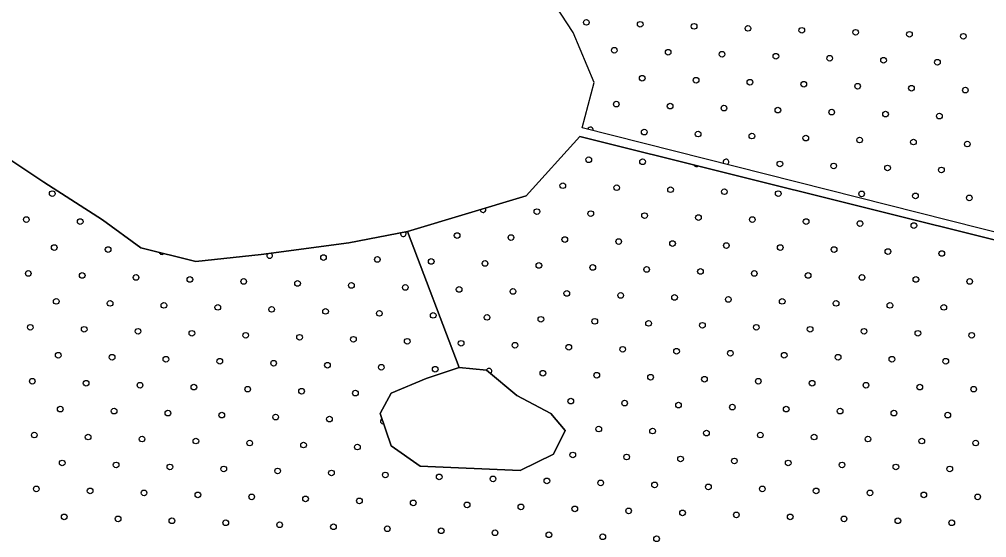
# Model space of a CAD drawing. Extents: x 1612280 to 1883141, y 560852 to 780851.
# Drawn here: x 1793921 to 1797542, y 646881 to 648821 of the extents above; entities that cross this region are included whole.
import ezdxf

# ---------------------------------------------------------------- set-up
doc = ezdxf.new("R2010")
doc.units = 0
doc.layers.add('DESIGN - SCRATCH - User 1', color=7, linetype='Continuous')
doc.layers.add('DESIGN - TRAFFIC CONTROL PERMANENT - Pavement Marking Text', color=7, linetype='Continuous')

msp = doc.modelspace()

# ---------------------------------------------------------------- linework, layer by layer
at = {"layer": 'DESIGN - SCRATCH - User 1'}
for p, q in [((1796018.9, 648383), (1798208.9, 647837)), ((1798208.9, 647837), (1796018.9, 648383)), ((1796018.9, 648383), (1798208.9, 647837)), ((1798208.9, 647837), (1796018.9, 648383))]:
    msp.add_line(p, q, dxfattribs=at)
for points in [[(1798206.1, 647864.9), (1796028.2, 648415.6), (1796073.4, 648585.3), (1795994.3, 648772), (1795835.9, 649015.3)], [(1798206.1, 647864.9), (1796028.2, 648415.6), (1796073.4, 648585.3), (1795994.3, 648772), (1795835.9, 649015.3)], [(1798206.1, 647864.9), (1796028.2, 648415.6), (1796073.4, 648585.3), (1795994.3, 648772), (1795835.9, 649015.3)], [(1798206.1, 647864.9), (1796028.2, 648415.6), (1796073.4, 648585.3), (1795994.3, 648772), (1795835.9, 649015.3)], [(1793745.7, 648389.4), (1794012.8, 648211.2), (1794232.1, 648071.2), (1794375.2, 647966.3), (1794581.9, 647915.3), (1794826.7, 647940.8), (1795154.1, 647985.3), (1795373.5, 648026.7), (1795567.5, 647517.7), (1795443.5, 647476.3), (1795313.1, 647422.2), (1795271.8, 647345.9), (1795313.1, 647225), (1795421.2, 647148.6), (1795796.4, 647132.7), (1795920.4, 647193.2), (1795964.9, 647282.2), (1795910.8, 647345.9), (1795783.7, 647412.7), (1795669.2, 647508.1), (1795567.5, 647517.7), (1795373.5, 648026.7), (1795818.6, 648160.3), (1796018.9, 648383)], [(1796018.9, 648383), (1795818.6, 648160.3), (1795373.5, 648026.7), (1795567.5, 647517.7), (1795669.2, 647508.1), (1795783.7, 647412.7), (1795910.8, 647345.9), (1795964.9, 647282.2), (1795920.4, 647193.2), (1795796.4, 647132.7), (1795421.2, 647148.6), (1795313.1, 647225), (1795271.8, 647345.9), (1795313.1, 647422.2), (1795443.5, 647476.3), (1795567.5, 647517.7), (1795373.5, 648026.7), (1795154.1, 647985.3), (1794826.7, 647940.8), (1794581.9, 647915.3), (1794375.2, 647966.3), (1794232.1, 648071.2), (1794012.8, 648211.2), (1793745.7, 648389.4)], [(1793745.7, 648389.4), (1794012.8, 648211.2), (1794232.1, 648071.2), (1794375.2, 647966.3), (1794581.9, 647915.3), (1794826.7, 647940.8), (1795154.1, 647985.3), (1795373.5, 648026.7), (1795567.5, 647517.7), (1795443.5, 647476.3), (1795313.1, 647422.2), (1795271.8, 647345.9), (1795313.1, 647225), (1795421.2, 647148.6), (1795796.4, 647132.7), (1795920.4, 647193.2), (1795964.9, 647282.2), (1795910.8, 647345.9), (1795783.7, 647412.7), (1795669.2, 647508.1), (1795567.5, 647517.7), (1795373.5, 648026.7), (1795818.6, 648160.3), (1796018.9, 648383)], [(1796018.9, 648383), (1795818.6, 648160.3), (1795373.5, 648026.7), (1795567.5, 647517.7), (1795669.2, 647508.1), (1795783.7, 647412.7), (1795910.8, 647345.9), (1795964.9, 647282.2), (1795920.4, 647193.2), (1795796.4, 647132.7), (1795421.2, 647148.6), (1795313.1, 647225), (1795271.8, 647345.9), (1795313.1, 647422.2), (1795443.5, 647476.3), (1795567.5, 647517.7), (1795373.5, 648026.7), (1795154.1, 647985.3), (1794826.7, 647940.8), (1794581.9, 647915.3), (1794375.2, 647966.3), (1794232.1, 648071.2), (1794012.8, 648211.2), (1793745.7, 648389.4)]]:
    msp.add_lwpolyline(points, dxfattribs=at)
at = {"layer": 'DESIGN - TRAFFIC CONTROL PERMANENT - Pavement Marking Text'}
for centre in [(1796043.7, 648810), (1796043.7, 648810), (1796245.3, 648802.6), (1796245.3, 648802.6), (1796446.9, 648795.1), (1796446.9, 648795.1), (1796648.6, 648787.6), (1796648.6, 648787.6), (1796850.2, 648780.2), (1796850.2, 648780.2), (1797051.8, 648772.7), (1797051.8, 648772.7), (1797253.4, 648765.2), (1797253.4, 648765.2), (1797455, 648757.8), (1797455, 648757.8), (1796148.3, 648705.5), (1796148.3, 648705.5), (1796349.9, 648698), (1796349.9, 648698), (1796551.5, 648690.6), (1796551.5, 648690.6), (1796753.1, 648683.1), (1796753.1, 648683.1), (1796954.7, 648675.6), (1796954.7, 648675.6), (1797156.3, 648668.2), (1797156.3, 648668.2), (1797357.9, 648660.7), (1797357.9, 648660.7), (1796252.8, 648601), (1796252.8, 648601), (1796454.4, 648593.5), (1796454.4, 648593.5), (1796656, 648586), (1796656, 648586), (1796857.6, 648578.6), (1796857.6, 648578.6), (1797059.2, 648571.1), (1797059.2, 648571.1), (1797260.8, 648563.6), (1797260.8, 648563.6), (1797462.5, 648556.2), (1797462.5, 648556.2), (1796155.7, 648503.9), (1796155.7, 648503.9), (1796357.3, 648496.4), (1796357.3, 648496.4), (1796558.9, 648488.9), (1796558.9, 648488.9), (1796760.6, 648481.5), (1796760.6, 648481.5), (1796962.2, 648474), (1796962.2, 648474), (1797163.8, 648466.5), (1797163.8, 648466.5), (1797365.4, 648459.1), (1797365.4, 648459.1), (1796260.3, 648399.3), (1796260.3, 648399.3), (1796461.9, 648391.9), (1796461.9, 648391.9), (1796663.5, 648384.4), (1796663.5, 648384.4), (1796865.1, 648376.9), (1796865.1, 648376.9), (1797066.7, 648369.5), (1797066.7, 648369.5), (1797268.3, 648362), (1797268.3, 648362), (1797469.9, 648354.5), (1797469.9, 648354.5), (1796052.6, 648295.7), (1796052.6, 648295.7), (1796254.2, 648288.2), (1796254.2, 648288.2), (1796768, 648279.9), (1796768, 648279.9), (1796969.6, 648272.4), (1796969.6, 648272.4), (1797171.2, 648264.9), (1797171.2, 648264.9), (1797372.9, 648257.5), (1797372.9, 648257.5), (1794044, 648168.8), (1794044, 648168.8), (1795955.5, 648198.6), (1795955.5, 648198.6), (1796157.2, 648191.2), (1796157.2, 648191.2), (1796358.8, 648183.7), (1796358.8, 648183.7), (1796560.4, 648176.2), (1796560.4, 648176.2), (1796762, 648168.8), (1796762, 648168.8), (1797074.2, 648167.9), (1797074.2, 648167.9), (1797275.8, 648160.4), (1797275.8, 648160.4), (1797477.4, 648152.9), (1797477.4, 648152.9), (1795858.5, 648101.6), (1795858.5, 648101.6), (1793946.9, 648071.7), (1793946.9, 648071.7), (1794148.5, 648064.2), (1794148.5, 648064.2), (1796060.1, 648094.1), (1796060.1, 648094.1), (1796261.7, 648086.6), (1796261.7, 648086.6), (1796463.3, 648079.2), (1796463.3, 648079.2), (1796664.9, 648071.7), (1796664.9, 648071.7), (1796866.5, 648064.2), (1796866.5, 648064.2), (1797068.1, 648056.8), (1797068.1, 648056.8), (1797269.7, 648049.3), (1797269.7, 648049.3), (1795559.8, 648012), (1795559.8, 648012), (1795761.4, 648004.5), (1795761.4, 648004.5), (1795963, 647997), (1795963, 647997), (1796164.6, 647989.6), (1796164.6, 647989.6), (1794051.5, 647967.2), (1794051.5, 647967.2), (1794253.1, 647959.7), (1794253.1, 647959.7), (1796366.2, 647982.1), (1796366.2, 647982.1), (1796567.8, 647974.6), (1796567.8, 647974.6), (1796769.5, 647967.2), (1796769.5, 647967.2), (1796971.1, 647959.7), (1796971.1, 647959.7), (1797172.7, 647952.2), (1797172.7, 647952.2), (1795059.5, 647929.8), (1795059.5, 647929.8), (1795261.1, 647922.4), (1795261.1, 647922.4), (1797374.3, 647944.8), (1797374.3, 647944.8), (1795462.7, 647914.9), (1795462.7, 647914.9), (1795664.3, 647907.4), (1795664.3, 647907.4), (1795865.9, 647900), (1795865.9, 647900), (1796067.6, 647892.5), (1796067.6, 647892.5), (1796269.2, 647885), (1796269.2, 647885), (1793954.4, 647870.1), (1793954.4, 647870.1), (1794156, 647862.6), (1794156, 647862.6), (1794357.6, 647855.2), (1794357.6, 647855.2), (1794559.2, 647847.7), (1794559.2, 647847.7), (1796470.8, 647877.6), (1796470.8, 647877.6), (1796672.4, 647870.1), (1796672.4, 647870.1), (1796874, 647862.6), (1796874, 647862.6), (1797075.6, 647855.2), (1797075.6, 647855.2), (1797277.2, 647847.7), (1797277.2, 647847.7), (1794760.8, 647840.2), (1794760.8, 647840.2), (1794962.4, 647832.8), (1794962.4, 647832.8), (1795164, 647825.3), (1795164, 647825.3), (1795365.7, 647817.8), (1795365.7, 647817.8), (1795567.3, 647810.4), (1795567.3, 647810.4), (1797478.8, 647840.2), (1797478.8, 647840.2), (1795768.9, 647802.9), (1795768.9, 647802.9), (1795970.5, 647795.4), (1795970.5, 647795.4), (1796172.1, 647788), (1796172.1, 647788), (1796373.7, 647780.5), (1796373.7, 647780.5), (1796575.3, 647773), (1796575.3, 647773), (1794058.9, 647765.6), (1794058.9, 647765.6), (1794260.5, 647758.1), (1794260.5, 647758.1), (1794462.1, 647750.6), (1794462.1, 647750.6), (1794663.7, 647743.2), (1794663.7, 647743.2), (1794865.4, 647735.7), (1794865.4, 647735.7), (1796776.9, 647765.6), (1796776.9, 647765.6), (1796978.5, 647758.1), (1796978.5, 647758.1), (1797180.1, 647750.6), (1797180.1, 647750.6), (1797381.8, 647743.2), (1797381.8, 647743.2), (1795067, 647728.2), (1795067, 647728.2), (1795268.6, 647720.8), (1795268.6, 647720.8), (1795470.2, 647713.3), (1795470.2, 647713.3), (1795671.8, 647705.8), (1795671.8, 647705.8), (1795873.4, 647698.4), (1795873.4, 647698.4), (1793961.8, 647668.5), (1793961.8, 647668.5), (1796075, 647690.9), (1796075, 647690.9), (1796276.6, 647683.4), (1796276.6, 647683.4), (1796478.2, 647676), (1796478.2, 647676), (1796679.9, 647668.5), (1796679.9, 647668.5), (1794163.5, 647661), (1794163.5, 647661), (1794365.1, 647653.5), (1794365.1, 647653.5), (1794566.7, 647646.1), (1794566.7, 647646.1), (1794768.3, 647638.6), (1794768.3, 647638.6), (1794969.9, 647631.1), (1794969.9, 647631.1), (1796881.5, 647661), (1796881.5, 647661), (1797083.1, 647653.5), (1797083.1, 647653.5), (1797284.7, 647646.1), (1797284.7, 647646.1), (1797486.3, 647638.6), (1797486.3, 647638.6), (1795171.5, 647623.7), (1795171.5, 647623.7), (1795373.1, 647616.2), (1795373.1, 647616.2), (1795574.7, 647608.7), (1795574.7, 647608.7), (1795776.3, 647601.3), (1795776.3, 647601.3), (1795977.9, 647593.8), (1795977.9, 647593.8), (1794066.4, 647563.9), (1794066.4, 647563.9), (1794268, 647556.5), (1794268, 647556.5), (1796179.6, 647586.3), (1796179.6, 647586.3), (1796381.2, 647578.9), (1796381.2, 647578.9), (1796582.8, 647571.4), (1796582.8, 647571.4), (1796784.4, 647563.9), (1796784.4, 647563.9), (1796986, 647556.5), (1796986, 647556.5), (1794469.6, 647549), (1794469.6, 647549), (1794671.2, 647541.5), (1794671.2, 647541.5), (1794872.8, 647534.1), (1794872.8, 647534.1), (1795074.4, 647526.6), (1795074.4, 647526.6), (1795276, 647519.1), (1795276, 647519.1), (1797187.6, 647549), (1797187.6, 647549), (1797389.2, 647541.5), (1797389.2, 647541.5), (1795477.7, 647511.7), (1795477.7, 647511.7), (1795880.9, 647496.7), (1795880.9, 647496.7), (1796082.5, 647489.3), (1796082.5, 647489.3), (1796284.1, 647481.8), (1796284.1, 647481.8), (1793969.3, 647466.9), (1793969.3, 647466.9), (1794170.9, 647459.4), (1794170.9, 647459.4), (1794372.5, 647451.9), (1794372.5, 647451.9), (1794574.1, 647444.5), (1794574.1, 647444.5), (1796485.7, 647474.3), (1796485.7, 647474.3), (1796687.3, 647466.9), (1796687.3, 647466.9), (1796888.9, 647459.4), (1796888.9, 647459.4), (1797090.5, 647451.9), (1797090.5, 647451.9), (1797292.1, 647444.5), (1797292.1, 647444.5), (1794775.8, 647437), (1794775.8, 647437), (1794977.4, 647429.5), (1794977.4, 647429.5), (1795179, 647422.1), (1795179, 647422.1), (1797493.8, 647437), (1797493.8, 647437), (1795985.4, 647392.2), (1795985.4, 647392.2), (1796187, 647384.7), (1796187, 647384.7), (1796388.6, 647377.3), (1796388.6, 647377.3), (1794073.9, 647362.3), (1794073.9, 647362.3), (1794275.5, 647354.9), (1794275.5, 647354.9), (1794477.1, 647347.4), (1794477.1, 647347.4), (1794678.7, 647339.9), (1794678.7, 647339.9), (1796590.2, 647369.8), (1796590.2, 647369.8), (1796791.9, 647362.3), (1796791.9, 647362.3), (1796993.5, 647354.9), (1796993.5, 647354.9), (1797195.1, 647347.4), (1797195.1, 647347.4), (1797396.7, 647339.9), (1797396.7, 647339.9), (1794880.3, 647332.5), (1794880.3, 647332.5), (1795081.9, 647325), (1795081.9, 647325), (1793976.8, 647265.3), (1793976.8, 647265.3), (1796090, 647287.7), (1796090, 647287.7), (1796291.6, 647280.2), (1796291.6, 647280.2), (1796493.2, 647272.7), (1796493.2, 647272.7), (1796694.8, 647265.3), (1796694.8, 647265.3), (1794178.4, 647257.8), (1794178.4, 647257.8), (1794380, 647250.3), (1794380, 647250.3), (1794581.6, 647242.9), (1794581.6, 647242.9), (1794783.2, 647235.4), (1794783.2, 647235.4), (1794984.8, 647227.9), (1794984.8, 647227.9), (1796896.4, 647257.8), (1796896.4, 647257.8), (1797098, 647250.3), (1797098, 647250.3), (1797299.6, 647242.9), (1797299.6, 647242.9), (1797501.2, 647235.4), (1797501.2, 647235.4), (1795186.4, 647220.5), (1795186.4, 647220.5), (1794081.3, 647160.7), (1794081.3, 647160.7), (1795992.9, 647190.6), (1795992.9, 647190.6), (1796194.5, 647183.1), (1796194.5, 647183.1), (1796396.1, 647175.7), (1796396.1, 647175.7), (1796597.7, 647168.2), (1796597.7, 647168.2), (1796799.3, 647160.7), (1796799.3, 647160.7), (1794282.9, 647153.3), (1794282.9, 647153.3), (1794484.5, 647145.8), (1794484.5, 647145.8), (1794686.1, 647138.3), (1794686.1, 647138.3), (1794887.8, 647130.9), (1794887.8, 647130.9), (1795089.4, 647123.4), (1795089.4, 647123.4), (1797000.9, 647153.3), (1797000.9, 647153.3), (1797202.5, 647145.8), (1797202.5, 647145.8), (1797404.2, 647138.3), (1797404.2, 647138.3), (1795291, 647115.9), (1795291, 647115.9), (1795492.6, 647108.5), (1795492.6, 647108.5), (1795694.2, 647101), (1795694.2, 647101), (1795895.8, 647093.5), (1795895.8, 647093.5), (1796097.4, 647086.1), (1796097.4, 647086.1), (1793984.2, 647063.7), (1793984.2, 647063.7), (1794185.9, 647056.2), (1794185.9, 647056.2), (1794387.5, 647048.7), (1794387.5, 647048.7), (1796299, 647078.6), (1796299, 647078.6), (1796500.6, 647071.1), (1796500.6, 647071.1), (1796702.3, 647063.7), (1796702.3, 647063.7), (1796903.9, 647056.2), (1796903.9, 647056.2), (1797105.5, 647048.7), (1797105.5, 647048.7), (1794589.1, 647041.3), (1794589.1, 647041.3), (1794790.7, 647033.8), (1794790.7, 647033.8), (1794992.3, 647026.3), (1794992.3, 647026.3), (1795193.9, 647018.9), (1795193.9, 647018.9), (1795395.5, 647011.4), (1795395.5, 647011.4), (1797307.1, 647041.3), (1797307.1, 647041.3), (1797508.7, 647033.8), (1797508.7, 647033.8), (1795597.1, 647003.9), (1795597.1, 647003.9), (1795798.7, 646996.4), (1795798.7, 646996.4), (1796000.4, 646989), (1796000.4, 646989), (1796202, 646981.5), (1796202, 646981.5), (1796403.6, 646974), (1796403.6, 646974), (1794088.8, 646959.1), (1794088.8, 646959.1), (1794290.4, 646951.6), (1794290.4, 646951.6), (1794492, 646944.2), (1794492, 646944.2), (1796605.2, 646966.6), (1796605.2, 646966.6), (1796806.8, 646959.1), (1796806.8, 646959.1), (1797008.4, 646951.6), (1797008.4, 646951.6), (1797210, 646944.2), (1797210, 646944.2), (1794693.6, 646936.7), (1794693.6, 646936.7), (1794895.2, 646929.2), (1794895.2, 646929.2), (1795096.8, 646921.8), (1795096.8, 646921.8), (1795298.4, 646914.3), (1795298.4, 646914.3), (1795500.1, 646906.8), (1795500.1, 646906.8), (1797411.6, 646936.7), (1797411.6, 646936.7), (1795701.7, 646899.4), (1795701.7, 646899.4), (1795903.3, 646891.9), (1795903.3, 646891.9), (1796104.9, 646884.4), (1796104.9, 646884.4), (1796306.5, 646877), (1796306.5, 646877)]:
    msp.add_circle(centre, 10.6, dxfattribs=at)
for centre, start, end in [((1796058.7, 648406.8), 351.335, 160.2843), ((1796566.4, 648287.3), 299.5452, 212.0741), ((1796455.8, 648280.8), 204.0469, 307.9516), ((1795656.9, 648109), 182.4453, 30.9747), ((1795358.2, 648019.4), 166.6762, 34.6769), ((1794454.7, 647952.2), 196.889, 315.4331), ((1794857.9, 647937.3), 141.0761, 54.4127), ((1795679.3, 647504.2), 301.1478, 159.2033), ((1795283.5, 647317.5), 119.4816, 278.271)]:
    msp.add_arc(centre, 10.6, start, end, dxfattribs=at)

doc.saveas('drawing.dxf')
